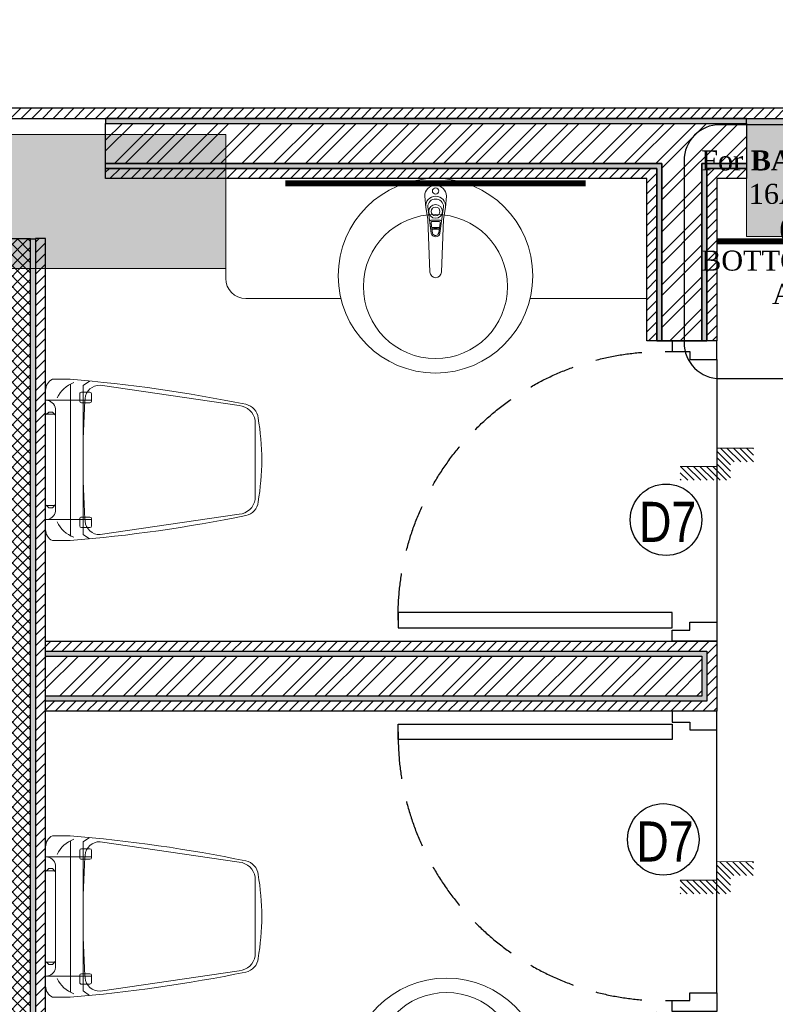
# Model space of a CAD drawing. Extents: x 3940905 to 4145695, y 925352 to 1109797.
# Tile 882 of 1056: x 4068023 to 4069910, y 1046026 to 1048485. Entities that reach past the tile are written whole.
import ezdxf

# ---------------------------------------------------------------- set-up
doc = ezdxf.new("R2010")
doc.units = 0
doc.header["$LTSCALE"] = 750
doc.header["$MEASUREMENT"] = 0
doc.linetypes.add('DASHED2', pattern=[0.375, 0.25, -0.125])
doc.layers.get('0').update_dxf_attribs({"linetype": 'CONTINUOUS', "lineweight": 0})
for name, color, linetype, lineweight in [('CIVIL WALLS', 7, 'CONTINUOUS', 30), ('CKD-Electrical Text', 7, 'CONTINUOUS', 25), ('COLUMN', 1, 'CONTINUOUS', 9), ('COUNTER', 34, 'CONTINUOUS', 0), ('SANITARY', 34, 'CONTINUOUS', 0)]:
    doc.layers.add(name, color=color, linetype=linetype, lineweight=lineweight)
for name, color, linetype in [('DOOR', 44, 'CONTINUOUS'), ('GLASS', 5, 'CONTINUOUS'), ('S-Hatch_8', 7, 'CONTINUOUS')]:
    doc.layers.add(name, color=color, linetype=linetype)
doc.styles.add('ARA-30', font='arial.ttf', dxfattribs={"width": 0.8, "height": 150})
doc.styles.add('CKD_Dimension Text', font='BOOKOS.TTF')
doc.styles.get("Standard").update_dxf_attribs({"font": 'romans.shx'})
pattern_1 = [(45, (84350.26947922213, 4605.531579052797), (-13.25825214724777, 13.25825214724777), [])]
pattern_2 = [(49.99999999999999, (84350.26947922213, 4605.531579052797), (21.5178054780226, -1.882564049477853), [2.25, -24.75]), (355, (84350.26947922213, 4605.531579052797), (-4.16254000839, 22.56576401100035), [1.8, -19.8]), (100.45144446, (84352.06262965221, 4605.374698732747), (17.35526540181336, 20.68319972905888), [1.912205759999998, -21.03426335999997]), (46.18420000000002, (84350.26947922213, 4611.531579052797), (32.01723992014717, -4.965578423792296), [3.375, -37.125]), (96.63563549, (84352.93758157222, 4611.117779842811), (28.03985837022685, 29.22355802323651), [2.86831026, -31.55141279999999]), (351.1841639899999, (84350.26947922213, 4611.531579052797), (28.03985835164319, 29.2235580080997), [2.7, -29.70000003]), (21, (84353.26947922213, 4610.031579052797), (17.90721156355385, -12.07856671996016), [2.25, -24.75]), (326.0000000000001, (84353.26947922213, 4610.031579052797), (7.299459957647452, 21.75450135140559), [1.799999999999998, -19.79999999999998]), (71.45144474, (84354.76174684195, 4609.025031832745), (25.20667130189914, 9.675934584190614), [1.912205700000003, -21.03426336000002]), (37.50000000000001, (84350.26947922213, 4605.531579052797), (0.3647956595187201, 9.986815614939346), [0, -19.56, 0, -20.1, 0, -19.875]), (7.499999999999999, (84350.26947922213, 4605.531579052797), (7.892086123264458, 11.83235135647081), [0, -11.45999999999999, 0, -19.10999999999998, 0, -7.574999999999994]), (327.5, (84343.57947922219, 4605.531579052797), (16.01467308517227, -0.6766461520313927), [0, -7.5, 0, -23.4, 0, -31.05]), (317.5, (84340.57947922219, 4605.531579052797), (17.49558508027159, 3.003149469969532), [0, -9.75, 0, -15.54, 0, -22.05])]
pattern_3 = [(45, (84350.26947922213, 4605.531579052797), (-39.7747564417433, 39.7747564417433), []), (45, (84376.78598347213, 4605.531579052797), (-39.7747564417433, 39.7747564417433), [])]

# ---------------------------------------------------------------- blocks, each defined once
blk = doc.blocks.new('EDFDSCX')
blk.add_line((498130.3504498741, -854141.3801531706, -1.195304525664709e-08), (498655.5372229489, -854140.8563936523, -1.195304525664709e-08))
at = {"layer": 'DOOR', "elevation": -1.195304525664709e-08}
for points in [[(498666.0847833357, -853504.0026184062), (498666.6308213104, -854051.5285574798), (498635.9364051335, -854051.5591684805), (498635.3903671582, -853504.0332294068)], [(498092.8548822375, -854052.074595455), (498114.6604399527, -854052.079027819), (498114.6693046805, -854087.2179123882), (498130.3637469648, -854087.213480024), (498130.3504498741, -854141.3801531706), (498092.8504498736, -854141.3801531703)], [(498692.8545904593, -854051.4762263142), (498671.0490849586, -854051.5241512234), (498671.1103069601, -854086.6629835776), (498655.4158870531, -854086.6898547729), (498655.5372229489, -854140.8563936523), (498693.0371483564, -854140.7815975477)]]:
    blk.add_lwpolyline(points, close=True, dxfattribs=at)
at = {"layer": 'DOOR', "color": 8, "linetype": 'DASHED2', "ltscale": 0.5}
blk.add_arc((498643.5917439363, -854033.2365009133, -1.195304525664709e-08), 529.2668184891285, 89.22640451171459, 182.040228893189, dxfattribs=at)
blk = doc.blocks.new('Step Symbol - Imperial')
h = blk.add_hatch()
h.set_pattern_fill('_USER', color=0, scale=0.03125, angle=45, style=0, pattern_type=0)
h.set_pattern_definition([(45, (0, 0.125), (-0.02209708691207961, 0.02209708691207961), [])])
h.paths.add_polyline_path([(0.25, 0), (0.25, -0.09375), (-0.09375, -0.09375), (-0.09375, 0.03125), (-0.25, 0.03125), (-0.25, 0.125), (0, 0.125), (0, 0)])
at = {"color": 0}
blk.add_lwpolyline([(0.25, 0), (0, 0), (0, 0.125), (-0.25, 0.125)], dxfattribs=at)
blk.add_attdef('Step', (0.0625, 0.0625), '', height=0.09375, dxfattribs=at)
blk = doc.blocks.new('COLUMN')
at = {"layer": 'COLUMN'}
h = blk.add_hatch(color=1, dxfattribs=at)
h.dxf.hatch_style = 1
h.paths.add_polyline_path([(2683498.95855519, 965771.0625738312), (2684447.95855519, 965771.0625738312), (2684447.95855519, 965331.0625738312), (2683498.95855519, 965331.0625738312)])
h.paths.add_polyline_path([(2684237.95855519, 970191.0625738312), (2683498.95855519, 970191.0625738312), (2683498.95855519, 969191.0625738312), (2684237.95855519, 969191.0625738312)])
h.paths.add_polyline_path([(2687442.95855519, 969266.0625738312), (2687037.95855519, 969266.0625738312), (2687037.95855519, 970031.0625738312), (2687442.95855519, 970031.0625738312)])
h.paths.add_polyline_path([(2687107.95855519, 972041.44686994), (2687643.95855519, 972041.44686994), (2687643.95855519, 971756.0625738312), (2687107.95855519, 971756.0625738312)])
h.paths.add_polyline_path([(2683498.95855519, 973491.0625738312), (2684407.95855519, 973491.0625738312), (2684407.95855519, 973041.0625738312), (2683498.95855519, 973041.0625738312)])
h.paths.add_polyline_path([(2683648.95855519, 975761.0625738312), (2683977.95855519, 975761.0625738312), (2683977.95855519, 975211.0625738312), (2683648.95855519, 975211.0625738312)])
h.paths.add_polyline_path([(2686977.95855519, 975811.0625738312), (2687727.95855519, 975811.0625738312), (2687727.95855519, 975476.0625738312), (2686977.95855519, 975476.0625738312)])
h.paths.add_polyline_path([(2689868.95855519, 975851.0625738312), (2689027.95855519, 975851.0625738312), (2689027.95855519, 975556.0625738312), (2689868.95855519, 975556.0625738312)])
h.paths.add_polyline_path([(2686977.95855519, 973346.0625738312), (2687643.95855519, 973346.0625738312), (2687643.95855519, 973116.0625738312), (2686977.95855519, 973116.0625738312)])
h.paths.add_polyline_path([(2683823.95855519, 977646.0625738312), (2684028.95855519, 977646.0625738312), (2684028.95855519, 977211.0625738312), (2683823.95855519, 977211.0625738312)])
h.paths.add_polyline_path([(2683823.95855519, 979911.0625738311), (2684103.95855519, 979911.0625738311), (2684103.95855519, 980241.0625738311), (2683823.95855519, 980241.0625738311)])
h.paths.add_polyline_path([(2687803.95855519, 979891.0625738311), (2688003.95855519, 979891.0625738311), (2688003.95855519, 980241.0625738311), (2687803.95855519, 980241.0625738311)])
h.paths.add_polyline_path([(2691583.95855519, 979836.0625738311), (2692013.95855519, 979836.0625738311), (2692013.95855519, 980241.0625738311), (2691583.95855519, 980241.0625738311)])
h.paths.add_polyline_path([(2691695.95855519, 977346.0625738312), (2692013.95855519, 977346.0625738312), (2692013.95855519, 976786.0625738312), (2691695.95855519, 976786.0625738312)])
h.paths.add_polyline_path([(2687442.95855519, 965841.0625738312), (2686812.95855519, 965841.0625738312), (2686812.95855519, 965401.0625738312), (2687442.95855519, 965401.0625738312)])
h.paths.add_polyline_path([(2687467.95855519, 963421.0625738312), (2686702.95855519, 963421.0625738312), (2686702.95855519, 962976.0625738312), (2687467.95855519, 962976.0625738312)])
h.paths.add_polyline_path([(2684167.95855519, 963191.0625738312), (2683398.958555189, 963191.0625738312), (2683398.958555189, 962446.0625738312), (2684167.95855519, 962446.0625738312)])
h.paths.add_polyline_path([(2684447.95855519, 958916.0625738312), (2683398.95855519, 958916.0625738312), (2683398.95855519, 959356.0625738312), (2684447.95855519, 959356.0625738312)])
h.paths.add_polyline_path([(2684447.95855519, 957356.0625738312), (2683413.95855519, 957356.0625738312), (2683413.95855519, 956916.0625738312), (2684447.95855519, 956916.0625738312)])
h.paths.add_polyline_path([(2687457.95855519, 957436.0625738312), (2686707.95855519, 957436.0625738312), (2686707.95855519, 956996.0625738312), (2687457.95855519, 956996.0625738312)])
h.paths.add_polyline_path([(2687452.95855519, 959516.0625738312), (2686692.95855519, 959516.0625738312), (2686692.95855519, 959086.0625738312), (2687452.95855519, 959086.0625738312)])
h.paths.add_polyline_path([(2683413.95855519, 953326.0625738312), (2684312.95855519, 953326.0625738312), (2684312.95855519, 953776.0625738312), (2683413.95855519, 953776.0625738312)])
h.paths.add_polyline_path([(2683293.95855519, 952396.0625738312), (2683767.95855519, 952396.0625738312), (2683767.95855519, 951976.0625738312), (2683293.95855519, 951976.0625738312)])
h.paths.add_polyline_path([(2682463.958555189, 977841.0625738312), (2681833.95855519, 977841.0625738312), (2681833.95855519, 977051.0625738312), (2682463.958555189, 977051.0625738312)])
at = {"color": 2}
for points in [[(2689868.95855519, 975851.0625738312), (2689027.95855519, 975851.0625738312), (2689027.95855519, 975556.0625738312), (2689868.95855519, 975556.0625738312)], [(2686977.95855519, 975811.0625738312), (2687727.95855519, 975811.0625738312), (2687727.95855519, 975476.0625738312), (2686977.95855519, 975476.0625738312)]]:
    blk.add_lwpolyline(points, close=True, dxfattribs=at)
at = {"layer": 'COLUMN', "color": 1}
for points in [[(2689868.95855519, 975851.0625738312), (2689027.95855519, 975851.0625738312), (2689027.95855519, 975556.0625738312), (2689868.95855519, 975556.0625738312)], [(2686977.95855519, 975811.0625738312), (2687727.95855519, 975811.0625738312), (2687727.95855519, 975476.0625738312), (2686977.95855519, 975476.0625738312)]]:
    blk.add_lwpolyline(points, close=True, dxfattribs=at)

msp = doc.modelspace()

# ---------------------------------------------------------------- hatches: boundary and pattern name
at = {"layer": 'CIVIL WALLS', "true_color": 0x136734}
h = msp.add_hatch(dxfattribs=at)
h.set_pattern_fill('AR-CONC', color=116, scale=3)
h.set_pattern_definition(pattern_2)
edge = h.paths.add_edge_path()
edge.add_line((4068237.503228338, 1048238.301987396), (4068237.503228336, 1048226.131905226))
edge.add_line((4068237.503228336, 1048226.131905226), (4068537.75913435, 1048225.976308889))
edge.add_line((4068537.75913435, 1048225.976308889), (4068537.759134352, 1048226.054107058))
edge.add_line((4068537.759134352, 1048226.054107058), (4069837.759134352, 1048226.054107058))
edge.add_line((4069837.759134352, 1048226.054107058), (4069837.759134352, 1048238.554107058))
edge.add_line((4069837.759134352, 1048238.554107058), (4068237.503228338, 1048238.224843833))
h = msp.add_hatch(dxfattribs=at)
h.set_pattern_fill('AR-CONC', color=116, scale=3)
h.set_pattern_definition(pattern_2)
h.paths.add_polyline_path([(4069837.759134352, 1048113.554107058), (4069738.946723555, 1048113.554107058), (4069738.916541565, 1047683.236389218), (4069613.916541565, 1047683.236389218), (4069613.946723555, 1048113.554107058), (4068237.503228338, 1048113.554107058), (4068237.503228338, 1048126.054107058), (4069626.447600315, 1048126.054462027), (4069626.416541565, 1047683.236389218), (4069726.416541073, 1047683.229375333), (4069726.447600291, 1048126.054107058), (4069837.759134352, 1048126.054107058)])
h = msp.add_hatch(dxfattribs=at)
h.set_pattern_fill('AR-CONC', color=116, scale=3)
h.set_pattern_definition(pattern_2)
h.paths.add_polyline_path([(4068050.102817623, 1047938.38044017), (4068062.602817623, 1047938.38044017), (4068062.602817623, 1045733.301987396), (4068050.102817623, 1045733.301987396)])
h = msp.add_hatch(dxfattribs=at)
h.set_pattern_fill('AR-CONC', color=116, scale=3)
h.set_pattern_definition(pattern_2)
h.paths.add_polyline_path([(4068087.602817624, 1046895.813935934), (4069726.447575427, 1046895.838867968), (4069726.447575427, 1046795.838867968), (4068087.602817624, 1046795.813935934)], flags=17)
h.paths.add_polyline_path([(4068087.602817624, 1046908.313935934), (4069738.947575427, 1046908.338867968), (4069738.947575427, 1046783.338867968), (4068087.602817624, 1046783.313935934)])
at = {"layer": 'S-Hatch_8'}
h = msp.add_hatch(dxfattribs=at)
h.set_pattern_fill('ANSI31', color=6, scale=150)
h.set_pattern_definition(pattern_1)
h.paths.add_polyline_path([(4061661.660524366, 1045858.880030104), (4061536.660524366, 1045858.880030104), (4061536.660524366, 1044977.619884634), (4061661.660524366, 1044977.619884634)], flags=16)
h.paths.add_polyline_path([(4061686.660524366, 1045883.880030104), (4061511.660524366, 1045883.880030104), (4061511.660524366, 1044952.619884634), (4061686.660524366, 1044952.619884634)])
h.paths.add_polyline_path([(4064787.757570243, 1047638.838283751), (4064787.757917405, 1047513.833225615), (4061661.660524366, 1047513.838278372), (4061661.660524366, 1046807.816947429), (4061536.660524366, 1046807.816947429), (4061536.660524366, 1047638.838278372)], flags=16)
h.paths.add_polyline_path([(4068087.602817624, 1046908.313935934), (4069738.947575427, 1046908.338867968), (4069738.947575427, 1046783.338867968), (4068087.602817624, 1046783.313935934)], flags=17)
h.paths.add_polyline_path([(4068087.602817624, 1046933.313935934), (4069763.947575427, 1046933.338867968), (4069763.947575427, 1046758.338867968), (4068087.602817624, 1046758.313935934)])
h.paths.add_polyline_path([(4069613.947600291, 1045578.07376481), (4069613.947600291, 1046008.313935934), (4069738.947600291, 1046008.313935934), (4069738.947600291, 1045578.07376481), (4070763.947600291, 1045578.07376481), (4070763.947600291, 1045452.974109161), (4068387.759134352, 1045452.924281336), (4068387.759134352, 1045578.023936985)], flags=16)
h.paths.add_polyline_path([(4069588.947600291, 1045602.974109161), (4069588.947600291, 1046008.313935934), (4069763.947600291, 1046008.313935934), (4069763.947600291, 1045602.974109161), (4070788.947600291, 1045602.974109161), (4070788.947600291, 1045427.974109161), (4068387.759134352, 1045427.974109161), (4068387.759134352, 1045602.974109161)])
h.paths.add_polyline_path([(4073578.565889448, 1046063.476666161), (4073577.014631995, 1048339.016563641), (4073466.082767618, 1048338.77568534), (4073466.082767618, 1047313.775337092), (4072138.947600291, 1047313.775337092), (4072138.947600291, 1048397.773462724), (4072013.947600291, 1048397.773462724), (4072013.947600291, 1045150.715377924), (4072138.947600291, 1045150.715377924), (4072138.947600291, 1047188.775755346), (4073466.085130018, 1047188.775755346), (4073466.080405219, 1046188.24040094), (4072938.885603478, 1046188.263736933), (4072938.885603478, 1046063.26376231)], flags=17)
h.paths.add_polyline_path([(4073576.997753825, 1048363.775155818), (4073441.082767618, 1048363.77568534), (4073441.082767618, 1047338.775337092), (4072163.947600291, 1047338.775337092), (4072163.947600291, 1048422.773462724), (4071988.947600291, 1048422.773462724), (4071988.947600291, 1045125.715377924), (4072163.947600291, 1045125.715377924), (4072163.947600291, 1047163.775755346), (4073441.083948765, 1047163.775755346), (4073441.081586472, 1046213.241583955), (4072913.885603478, 1046213.264918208), (4072913.885603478, 1046038.264943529), (4073578.582767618, 1046038.718073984)])
h.paths.add_polyline_path([(4072138.947600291, 1049411.608196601), (4072505.538583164, 1049411.608196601), (4072505.538583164, 1049536.608196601), (4072015.372825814, 1049536.608196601), (4072015.372825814, 1049197.769530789), (4072138.947600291, 1049197.769530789)], flags=16)
h.paths.add_polyline_path([(4072163.947600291, 1049386.608196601), (4072505.538583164, 1049386.608196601), (4072505.538583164, 1049561.608196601), (4071988.900867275, 1049561.608196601), (4071988.947600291, 1049172.769530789), (4072163.947600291, 1049172.769530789)])
h.paths.add_polyline_path([(4070133.44209406, 1049411.608196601), (4070133.44209406, 1052372.769530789), (4070258.44209406, 1052372.769530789), (4070258.44209406, 1049536.608196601), (4071063.056936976, 1049536.608196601), (4071063.056936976, 1049411.608196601)], flags=16)
h.paths.add_polyline_path([(4070108.44209406, 1049386.608196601), (4070108.44209406, 1052397.769530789), (4070283.44209406, 1052397.769530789), (4070283.44209406, 1049561.608196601), (4071088.056936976, 1049561.608196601), (4071088.056936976, 1049386.608196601)])
h.paths.add_polyline_path([(4064308.759134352, 1047663.838278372), (4064308.759134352, 1047638.838283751), (4064188.759134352, 1047638.838283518), (4064188.759134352, 1047663.838278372), (4061511.660524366, 1047663.838278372), (4061511.660524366, 1046782.816947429), (4061686.660524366, 1046782.816947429), (4061686.660524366, 1047488.838278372), (4064787.75913435, 1047488.288235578), (4064787.75913435, 1047663.838278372)])
h = msp.add_hatch(dxfattribs=at)
h.set_pattern_fill('ANSI31', color=6, scale=150)
h.set_pattern_definition(pattern_1)
h.paths.add_polyline_path([(4070437.759134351, 1048113.554107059), (4070437.759134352, 1048090.801987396), (4070613.947600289, 1048088.554107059), (4070613.968513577, 1046353.074157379), (4070788.968513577, 1046353.074157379), (4070788.959639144, 1047163.775337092), (4071088.528471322, 1047163.775337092), (4071088.528471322, 1047338.775337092), (4070788.95800893, 1047338.775337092), (4070788.94760029, 1048263.554107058), (4067787.759134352, 1048263.554107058), (4067787.759134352, 1048238.224843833), (4070763.947600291, 1048238.301987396), (4070763.973474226, 1047313.774997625), (4071063.528471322, 1047313.774997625), (4071063.528471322, 1047188.775337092), (4070763.976239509, 1047188.774658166), (4070763.976239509, 1046353.130470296), (4070638.984056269, 1046353.126976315), (4070638.939605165, 1048113.554107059)])
at = {"layer": 'S-Hatch_8', "true_color": 0x636466}
h = msp.add_hatch(dxfattribs=at)
h.set_pattern_fill('ANSI32', color=251, scale=150)
h.set_pattern_definition(pattern_3)
h.paths.add_polyline_path([(4069626.447600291, 1048126.054107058), (4068237.503228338, 1048126.054107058), (4068237.503228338, 1048226.054107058), (4069837.759134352, 1048226.054107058), (4069837.759134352, 1048126.054107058), (4069726.447600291, 1048126.054107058), (4069726.416541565, 1047683.236389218), (4069626.416541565, 1047683.236389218)])
at = {"layer": 'S-Hatch_8'}
h = msp.add_hatch(dxfattribs=at)
h.set_pattern_fill('ANSI31', color=6, scale=150)
h.set_pattern_definition(pattern_1)
h.paths.add_polyline_path([(4069837.759134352, 1048088.554107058), (4069763.944970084, 1048088.554107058), (4069763.916541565, 1047683.236389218), (4069588.916541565, 1047683.236389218), (4069588.944970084, 1048088.554107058), (4068237.503228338, 1048088.554107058), (4068237.503228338, 1048113.554107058), (4069613.946718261, 1048113.478624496), (4069613.946718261, 1047683.236389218), (4069738.916541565, 1047683.236389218), (4069738.946723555, 1048113.554107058), (4069837.759134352, 1048113.554107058)])
at = {"layer": 'S-Hatch_8', "true_color": 0xf8991e}
h = msp.add_hatch(dxfattribs=at)
h.set_pattern_fill('ANSI37', color=30, scale=150)
h.set_pattern_definition([(45, (84350.26947922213, 4605.531579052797), (-13.25825214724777, 13.25825214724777), []), (135, (84350.26947922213, 4605.531579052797), (-13.25825214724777, -13.25825214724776), [])])
h.paths.add_polyline_path([(4068050.102817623, 1047938.38044017), (4067922.552989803, 1047938.38044017), (4067922.552989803, 1045732.773462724), (4068050.102817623, 1045732.773462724)])
at = {"layer": 'S-Hatch_8'}
h = msp.add_hatch(dxfattribs=at)
h.set_pattern_fill('ANSI31', color=6, scale=150)
h.set_pattern_definition(pattern_1)
h.paths.add_polyline_path([(4068087.602817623, 1047938.38044017), (4068062.602817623, 1047938.38044017), (4068062.602817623, 1045733.301987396), (4068087.602817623, 1045733.301987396)])
at = {"layer": 'S-Hatch_8', "true_color": 0x636466}
h = msp.add_hatch(dxfattribs=at)
h.set_pattern_fill('ANSI32', color=251, scale=150)
h.set_pattern_definition(pattern_3)
h.paths.add_polyline_path([(4068087.602817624, 1046895.813935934), (4069726.447575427, 1046895.813935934), (4069726.447575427, 1046795.813935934), (4068087.602817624, 1046795.813935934)])

# ---------------------------------------------------------------- linework, layer by layer
at = {"layer": 'CIVIL WALLS', "color": 6}
for points in [[(4070613.947600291, 1047943.301987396), (4070613.968513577, 1046353.074157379), (4070788.968513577, 1046353.074157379), (4070788.959639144, 1047163.775337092), (4071088.528471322, 1047163.775337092), (4071088.528471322, 1047338.775337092), (4070788.95800893, 1047338.775337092), (4070788.94760029, 1048263.554107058), (4067787.759134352, 1048263.554107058), (4067787.759134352, 1048238.224843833), (4070763.947600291, 1048238.301987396), (4070763.973474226, 1047313.774997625), (4071063.528471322, 1047313.774997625), (4071063.528471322, 1047188.775337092), (4070763.976239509, 1047188.774658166), (4070763.976239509, 1046353.130470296), (4070638.984056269, 1046353.126976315), (4070638.939605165, 1048113.554107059), (4070437.759134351, 1048113.554107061), (4070437.759134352, 1048088.554107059), (4070613.947600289, 1048088.554107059)], [(4069837.759134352, 1048088.554107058), (4069763.944970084, 1048088.554107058), (4069763.916541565, 1047683.236389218), (4069588.916541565, 1047683.236389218), (4069588.944970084, 1048088.554107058), (4068237.503228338, 1048088.554107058), (4068237.503228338, 1048113.554107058), (4069613.946718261, 1048113.478624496), (4069613.946718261, 1047683.236389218), (4069738.916541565, 1047683.236389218), (4069738.946723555, 1048113.554107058), (4069837.759134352, 1048113.554107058), (4069837.759134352, 1048088.554107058)], [(4068087.602817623, 1047938.38044017), (4068062.602817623, 1047938.38044017), (4068062.602817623, 1045733.301987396), (4068087.602817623, 1045733.301987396)], [(4068087.602817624, 1046933.313935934), (4069763.947575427, 1046933.338867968), (4069763.947575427, 1046758.338867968), (4068087.602817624, 1046758.313935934)]]:
    msp.add_lwpolyline(points, close=True, dxfattribs=at)
at = {"layer": 'CIVIL WALLS', "color": 116, "true_color": 0x136734}
msp.add_lwpolyline([(4068237.503228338, 1048238.224843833), (4068237.503228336, 1048226.131905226), (4068537.75913435, 1048225.976308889), (4068537.759134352, 1048226.054107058), (4069837.759134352, 1048226.054107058), (4069837.759141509, 1048238.277980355), (4068237.503228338, 1048238.224843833)], dxfattribs=at)
at = {"layer": 'CIVIL WALLS'}
for points in [[(4069626.447600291, 1048126.054107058), (4068237.503228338, 1048126.054107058), (4068237.503228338, 1048226.054107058), (4069837.759134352, 1048226.054107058), (4069837.759134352, 1048126.054107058), (4069726.447600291, 1048126.054107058), (4069726.416541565, 1047683.236389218), (4069626.416541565, 1047683.236389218)], [(4068050.102817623, 1047938.003685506), (4067922.552989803, 1047938.003685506), (4067922.552989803, 1045732.773462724), (4068050.102817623, 1045732.773462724)], [(4068087.602817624, 1046895.813935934), (4069726.447575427, 1046895.838867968), (4069726.447575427, 1046795.838867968), (4068087.602817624, 1046795.813935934)]]:
    msp.add_lwpolyline(points, close=True, dxfattribs=at)
at = {"layer": 'CIVIL WALLS', "color": 116, "true_color": 0x136734}
for points in [[(4069837.759134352, 1048113.554107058), (4069738.946723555, 1048113.554107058), (4069738.916541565, 1047683.236389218), (4069613.916541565, 1047683.236389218), (4069613.946723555, 1048113.554107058), (4068237.503228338, 1048113.554107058), (4068237.503228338, 1048126.054107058), (4069626.447600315, 1048126.054462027), (4069626.416541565, 1047683.236389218), (4069726.416541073, 1047683.229375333), (4069726.447600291, 1048126.054107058), (4069837.759134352, 1048126.054107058), (4069837.759134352, 1048113.554107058)], [(4068050.102817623, 1047938.003685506), (4068062.602817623, 1047938.003685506), (4068062.602817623, 1045733.301987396), (4068050.102817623, 1045733.301987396)], [(4068087.602817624, 1046908.313935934), (4069738.947575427, 1046908.338867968), (4069738.947575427, 1046783.338867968), (4068087.602817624, 1046783.313935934)]]:
    msp.add_lwpolyline(points, close=True, dxfattribs=at)
at = {"layer": 'CKD-Electrical Text', "color": 7, "linetype": 'Continuous', "elevation": -22563.74790770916}
msp.add_lwpolyline([(4069682.050504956, 1048132.730192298), (4069682.050504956, 1047678.487021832, 0.414213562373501), (4069771.966388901, 1047588.571137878), (4070592.795339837, 1047588.571137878, 0.4142135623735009), (4070682.711223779, 1047678.487021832), (4070682.711223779, 1048132.730192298, 0.4142135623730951), (4070592.795339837, 1048222.64607624), (4069771.966388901, 1048222.64607624, 0.4142135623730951)], format="xyb", close=True, dxfattribs=at)
at = {"layer": 'COUNTER'}
msp.add_lwpolyline([(4068537.49262782, 1048088.554107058), (4068537.49262782, 1047838.875139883, 0.414213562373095), (4068587.49262782, 1047788.875139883), (4068825.055896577, 1047788.875139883)], format="xyb", dxfattribs=at)
msp.add_lwpolyline([(4069297.650838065, 1047788.875139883), (4069588.947600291, 1047788.875139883)], dxfattribs=at)
at = {"layer": 'DOOR'}
for centre in [(4069637.075326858, 1047236.16220247), (4069630.287633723, 1046437.983202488)]:
    msp.add_circle(centre, 89.27683969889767, dxfattribs=at)
at = {"layer": 'GLASS', "const_width": 15}
for points in [[(4069436.353367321, 1048076.298054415), (4068686.353367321, 1048076.363114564)], [(4070613.947600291, 1047931.363101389), (4069763.934786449, 1047931.422720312)]]:
    msp.add_lwpolyline(points, dxfattribs=at)
at = {"layer": 'SANITARY', "linetype": 'ByBlock'}
for p, q in [((4069071.213660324, 1047965.951804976), (4069052.107414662, 1047965.951804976)), ((4069070.663388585, 1047962.441804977), (4069052.657686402, 1047962.441804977)), ((4069070.663388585, 1047961.901804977), (4069052.657686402, 1047961.901804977)), ((4069065.080537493, 1047963.071804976), (4069058.150537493, 1047963.071804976)), ((4069058.150537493, 1047963.071804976), (4069058.150537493, 1047962.441804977)), ((4069065.080537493, 1047963.071804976), (4069065.080537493, 1047962.441804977))]:
    msp.add_line(p, q, dxfattribs=at)
for points in [[(4069037.360537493, 1048016.171804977), (4069034.512489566, 1048044.448715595, -0.4138375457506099), (4069061.660537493, 1048070.948376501, -0.4138375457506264), (4069088.808585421, 1048044.448715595), (4069085.960537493, 1048016.171804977)], [(4069041.860537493, 1048017.971804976, -0.4142135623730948), (4069061.660537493, 1048036.871804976, -0.6855978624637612)], [(4069081.460537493, 1048017.971804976, 0.4142135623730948), (4069061.660537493, 1048036.871804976, 0.6855978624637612)], [(4069041.860537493, 1048017.971804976), (4069050.860537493, 1047951.731804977, 0.3898815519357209), (4069061.660537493, 1047942.731804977, 1.391857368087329)], [(4069081.460537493, 1048017.971804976), (4069072.460537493, 1047951.731804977, -0.3898815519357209), (4069061.660537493, 1047942.731804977, -1.391857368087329)], [(4069076.309505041, 1047980.060206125, 0.4088496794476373), (4069073.270537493, 1047984.131804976), (4069049.690537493, 1047984.131804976, 0.5150512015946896), (4069046.975550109, 1047980.325312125), (4069050.860537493, 1047951.731804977, 0.3884473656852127)], [(4068157.737834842, 1047578.600880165, 0.1885222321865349), (4068116.555749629, 1047540.463880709, -15.47106242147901)], [(4068181.103474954, 1047385.539813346, -0.0171491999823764), (4068186.423436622, 1047538.617646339, -0.4066722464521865), (4068223.663281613, 1047571.895436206), (4068571.346345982, 1047521.313233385, -0.3324265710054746), (4068611.246185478, 1047484.042115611), (4068611.246195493, 1047385.539857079)], [(4068201.193576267, 1047534.442225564), (4068088.43133357, 1047534.4422141, -0.3754996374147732), (4068112.537932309, 1047513.366505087), (4068112.537945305, 1047385.539806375)], [(4068201.193606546, 1047236.637405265), (4068088.431363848, 1047236.6373938, 0.3754996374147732), (4068112.537958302, 1047257.713107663), (4068112.537945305, 1047385.539806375)], [(4068181.103474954, 1047385.539813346, 0.0171491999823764), (4068186.423467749, 1047232.461981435, 0.4066722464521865), (4068223.663319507, 1047199.18419914), (4068571.346373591, 1047249.76647266, 0.3324265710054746), (4068611.246205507, 1047287.037598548), (4068611.246195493, 1047385.539857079)], [(4068157.7378741, 1047192.478741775, -0.1885222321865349), (4068116.555781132, 1047230.615732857, 15.47106242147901)], [(4068157.7378741, 1046438.594396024, 0.1885222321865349), (4068116.555781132, 1046400.457404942, -15.47106242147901)], [(4068181.103474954, 1046245.533324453, -0.0171491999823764), (4068186.423467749, 1046398.611156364, -0.4066722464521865), (4068223.663319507, 1046431.888938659), (4068571.346373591, 1046381.306665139, -0.3324265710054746), (4068611.246205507, 1046344.035539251), (4068611.246195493, 1046245.53328072)], [(4068201.193606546, 1046394.435732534), (4068088.431363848, 1046394.435743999, -0.3754996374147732), (4068112.537958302, 1046373.360030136), (4068112.537945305, 1046245.533331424)], [(4068201.193576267, 1046096.630912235), (4068088.43133357, 1046096.630923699, 0.3754996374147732), (4068112.537932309, 1046117.706632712), (4068112.537945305, 1046245.533331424)], [(4068181.103474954, 1046245.533324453, 0.0171491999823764), (4068186.423436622, 1046092.45549146, 0.4066722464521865), (4068223.663281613, 1046059.177701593), (4068571.346345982, 1046109.759904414, 0.3324265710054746), (4068611.246185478, 1046147.031022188), (4068611.246195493, 1046245.53328072)], [(4068157.737834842, 1046052.472257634, -0.1885222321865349), (4068116.555749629, 1046090.60925709, 15.47106242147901)]]:
    msp.add_lwpolyline(points, format="xyb", dxfattribs=at)
for points in [[(4069081.460537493, 1047986.471804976), (4069076.060537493, 1047854.531804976, -0.3445125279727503), (4069061.660537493, 1047840.131804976, -0.3445125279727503), (4069047.260537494, 1047854.531804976), (4069041.860537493, 1047986.471804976), (4069037.360537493, 1048016.171804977, -0.4628112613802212), (4069061.660537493, 1048044.071804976, -0.4628112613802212), (4069085.960537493, 1048016.171804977)], [(4069069.350473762, 1047952.238751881), (4069072.742420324, 1047977.203478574, 0.4543430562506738), (4069069.442738, 1047980.981804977), (4069053.878336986, 1047980.981804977, 0.4543430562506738), (4069050.578654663, 1047977.203478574), (4069053.974845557, 1047952.207513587, 0.3860638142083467), (4069062.208545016, 1047945.780984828, 0.3329259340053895)], [(4068627.602817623, 1047385.539858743, 0.0380214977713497), (4068618.476130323, 1047490.255107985, 0.3294228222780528), (4068587.718918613, 1047524.401386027, 0.0296754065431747), (4068149.143426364, 1047587.002841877), (4068104.690179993, 1047587.002837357, 0.2869991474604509), (4068087.602799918, 1047559.685819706), (4068087.602817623, 1047385.53980384), (4068087.602835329, 1047211.393787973, 0.2869991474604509), (4068104.690220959, 1047184.076773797), (4068149.14346733, 1047184.076778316, 0.0296754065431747), (4068587.718946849, 1047246.678323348, 0.3294228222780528), (4068618.476151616, 1047280.824607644, 0.0380214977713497)], [(4068198.180292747, 1047528.420606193), (4068177.086980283, 1047528.420604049, -0.4142135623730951), (4068173.069240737, 1047532.438342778), (4068173.069238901, 1047550.496621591, -0.4142135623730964), (4068177.08697763, 1047554.51436119), (4068198.180290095, 1047554.514363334, -0.4142135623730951), (4068202.198029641, 1047550.496624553), (4068202.198031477, 1047532.43834574, -0.4142135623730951)], [(4068198.180321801, 1047242.659023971), (4068177.087009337, 1047242.659021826, 0.4142135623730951), (4068173.069270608, 1047238.64128228), (4068173.069272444, 1047220.583003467, 0.4142135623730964), (4068177.08701199, 1047216.565264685), (4068198.180324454, 1047216.56526683, 0.4142135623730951), (4068202.198063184, 1047220.583006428), (4068202.198061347, 1047238.641285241, 0.4142135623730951)], [(4068627.602817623, 1046245.533279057, -0.0380214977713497), (4068618.476130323, 1046140.818029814, -0.3294228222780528), (4068587.718918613, 1046106.671751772, -0.0296754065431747), (4068149.143426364, 1046044.070295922), (4068104.690179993, 1046044.070300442, -0.2869991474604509), (4068087.602799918, 1046071.387318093), (4068087.602817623, 1046245.533333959), (4068087.602835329, 1046419.679349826, -0.2869991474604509), (4068104.690220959, 1046446.996364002), (4068149.14346733, 1046446.996359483, -0.0296754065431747), (4068587.718946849, 1046384.394814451, -0.3294228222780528), (4068618.476151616, 1046350.248530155, -0.0380214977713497)], [(4068198.180321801, 1046388.414113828), (4068177.087009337, 1046388.414115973, -0.4142135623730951), (4068173.069270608, 1046392.431855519), (4068173.069272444, 1046410.490134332, -0.4142135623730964), (4068177.08701199, 1046414.507873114), (4068198.180324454, 1046414.507870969, -0.4142135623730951), (4068202.198063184, 1046410.490131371), (4068202.198061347, 1046392.431852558, -0.4142135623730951)], [(4068198.180292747, 1046102.652531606), (4068177.086980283, 1046102.65253375, 0.4142135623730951), (4068173.069240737, 1046098.634795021), (4068173.069238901, 1046080.576516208, 0.4142135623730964), (4068177.08697763, 1046076.558776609), (4068198.180290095, 1046076.558774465, 0.4142135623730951), (4068202.198029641, 1046080.576513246), (4068202.198031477, 1046098.63479206, 0.4142135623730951)]]:
    msp.add_lwpolyline(points, format="xyb", close=True, dxfattribs=at)
for points in [[(4069065.080537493, 1047965.951804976), (4069065.080537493, 1047964.061804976), (4069058.150537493, 1047964.061804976), (4069058.150537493, 1047965.951804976)], [(4068196.911094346, 1047582.615311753), (4068181.844432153, 1047571.57564548), (4068181.844451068, 1047385.539813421)], [(4068149.702276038, 1047574.586451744), (4068149.702295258, 1047385.539810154)], [(4068111.714989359, 1047497.86015586), (4068105.101018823, 1047505.246061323), (4068095.850693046, 1047505.246060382), (4068088.847657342, 1047498.831959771)], [(4068089.042190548, 1047499.609449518), (4068110.936856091, 1047499.609451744)], [(4068149.702314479, 1047196.493168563), (4068149.702295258, 1047385.539810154)], [(4068196.91113442, 1047188.464318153), (4068181.844469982, 1047199.503981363), (4068181.844451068, 1047385.539813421)], [(4068111.715012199, 1047273.219456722), (4068105.101043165, 1047265.833549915), (4068095.850717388, 1047265.833548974), (4068088.847680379, 1047272.247648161)], [(4068089.042213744, 1047271.470158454), (4068110.936879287, 1047271.47016068)], [(4068149.702314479, 1046434.579969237), (4068149.702295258, 1046245.533327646)], [(4068196.91113442, 1046442.608819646), (4068181.844469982, 1046431.569156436), (4068181.844451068, 1046245.533324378)], [(4068111.715012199, 1046357.853681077), (4068105.101043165, 1046365.239587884), (4068095.850717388, 1046365.239588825), (4068088.847680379, 1046358.825489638)], [(4068089.042213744, 1046359.602979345), (4068110.936879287, 1046359.602977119)], [(4068149.702276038, 1046056.486686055), (4068149.702295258, 1046245.533327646)], [(4068196.911094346, 1046048.457826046), (4068181.844432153, 1046059.497492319), (4068181.844451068, 1046245.533324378)], [(4068111.714989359, 1046133.212981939), (4068105.101018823, 1046125.827076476), (4068095.850693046, 1046125.827077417), (4068088.847657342, 1046132.241178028)], [(4068089.042190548, 1046131.463688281), (4068110.936856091, 1046131.463686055)]]:
    msp.add_lwpolyline(points, dxfattribs=at)
for centre, radius in [((4069061.353367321, 1047845.554107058), 242.9999999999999), ((4069061.660537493, 1048057.121804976), 8.010000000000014), ((4069061.660537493, 1048006.271804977), 17.1), ((4069061.353367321, 1047818.554107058), 179.9999999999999), ((4069061.660537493, 1048006.271804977), 10.8), ((4069088.927179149, 1045848.53436711), 242.9999999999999), ((4069088.927179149, 1045875.53436711), 179.9999999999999)]:
    msp.add_circle(centre, radius, dxfattribs=at)

# ---------------------------------------------------------------- block references
at = {"xscale": -366.1385936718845, "yscale": 366.1385936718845, "zscale": 366.1385936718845, "rotation": 0.08520637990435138}
for p in [(4069764.161863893, 1047369.270442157), (4069764.093221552, 1046336.485792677)]:
    msp.add_blockref('Step Symbol - Imperial', p, dxfattribs=at)
at = {"layer": 'COLUMN'}
msp.add_blockref('COLUMN', (1380809.800579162, 72387.23941356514), dxfattribs=at)
at = {"layer": 'DOOR', "yscale": 1.249611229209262, "zscale": 1.249611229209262}
for p, xscale, rotation in [((3001799.056660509, 1669040.978525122, 1.493665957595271e-08), -1.249611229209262, 90.05714005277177), ((3001799.087797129, 424650.6474358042, 1.493665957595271e-08), 1.249611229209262, 89.9428599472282)]:
    msp.add_blockref('EDFDSCX', p, dxfattribs=dict(at, xscale=xscale, rotation=rotation))

# ---------------------------------------------------------------- texts
at = {"layer": 'CKD-Electrical Text', "color": 4, "linetype": 'Continuous', "insert": (4070144.31876777, 1047924.666037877), "char_height": 50, "width": 1096.961651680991, "attachment_point": 5, "style": 'CKD_Dimension Text'}
msp.add_mtext('{\\C256;  For \\fBookman Old Style|b1|i0|c0|p18;BAIN MARIE & Extra\\P\\A1;\\fBookman Old Style|b0|i0|c0|p18;16A,220V,1P+N+E \\P ( I PH X2 NO )\\P BOTTOM LINE 1200 MM- \\PAFFL (SW/SO)\\PIndustrial}', dxfattribs=at)
at = {"layer": 'DOOR', "char_height": 100, "attachment_point": 1, "style": 'ARA-30'}
for insert in [(4069569.858477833, 1047280.930919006), (4069563.070784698, 1046482.751919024)]:
    msp.add_mtext_dynamic_manual_height_columns('D7', width=198, gutter_width=750, heights=[0], dxfattribs=dict(at, insert=insert))

doc.saveas('drawing.dxf')
